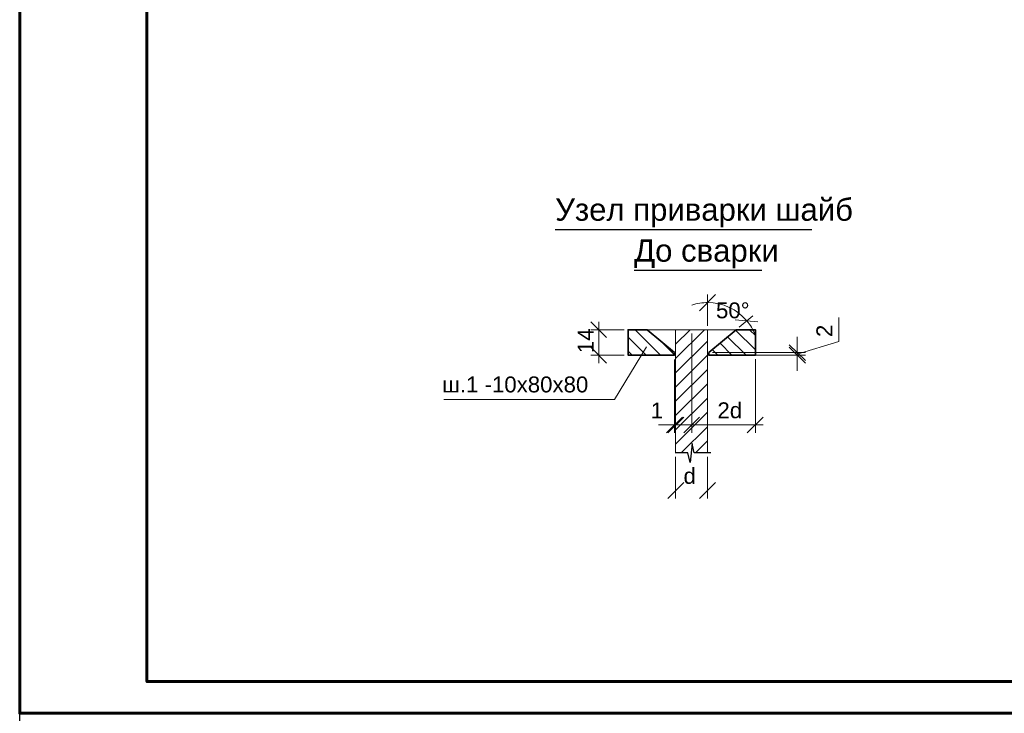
# Model space of a CAD drawing. Header units: millimetres. Extents: x 2063114 to 14983986, y -126020516 to 213791.
# Tile 506 of 656: x 2320392 to 2335869, y -551691 to -540785. Entities that reach past the tile are written whole.
import ezdxf

# ---------------------------------------------------------------- set-up
doc = ezdxf.new("R2010")
doc.units = ezdxf.units.MM
doc.layers.add('007-Extension', color=32, linetype='Continuous', lineweight=15)
doc.layers.add('_print', color=6, linetype='Continuous', lineweight=60, plot=False)
for name, color, linetype in [('PDF _0', 7, 'Continuous'), ('PDF _ар-ра', 7, 'Continuous'), ('PDF _РАЗМЕРЫ КЖ', 7, 'Continuous'), ('PDF _Текст', 7, 'Continuous')]:
    doc.layers.add(name, color=color, linetype=linetype)
doc.styles.get("Standard").update_dxf_attribs({"font": 'arial.ttf'})

# ---------------------------------------------------------------- blocks, each defined once
blk = doc.blocks.new('*U1590')
at = {"color": 0, "ltscale": 25}
blk.add_lwpolyline([(-59400, 42000), (0, 42000), (0, 0), (-59400, 0)], close=True, dxfattribs=at)
at = {"color": 0, "lineweight": 60, "ltscale": 25}
blk.add_lwpolyline([(-57400, 41500), (-500, 41500), (-500, 500), (-57400, 500)], close=True, dxfattribs=at)

msp = doc.modelspace()

# ---------------------------------------------------------------- linework, layer by layer
at = {"layer": '_print', "ltscale": 100}
msp.add_lwpolyline([(2379792.08613, -551691.31434), (2320392.08613, -551691.31434), (2320392.08613, -509691.31434), (2379792.08613, -509691.31434)], close=True, dxfattribs=at)
at = {"layer": 'PDF _0', "lineweight": 25}
for points in [[(2328808.91546, -544081.47306), (2332845.06081, -544081.47306)], [(2330049.63872, -544725.58004), (2332058.82121, -544725.58004)], [(2331253.71716, -547597.54241), (2330995.90171, -547597.54241), (2330964.78605, -547446.40922), (2330933.67039, -547748.67561), (2330893.66455, -547597.54241), (2330693.63532, -547597.54241)]]:
    msp.add_lwpolyline(points, dxfattribs=at)
at = {"layer": 'PDF _0', "lineweight": 13}
for points in [[(2331080.35849, -545361.66013), (2331329.28376, -545108.28977)], [(2329617.92257, -545783.94406), (2329368.9973, -545535.0188)], [(2331996.04786, -545535.0188), (2331640.44034, -545503.90314)], [(2329368.9973, -545935.07726), (2329617.92257, -546184.00252)], [(2332489.45329, -545895.07141), (2332742.82365, -546143.99667)], [(2332742.82365, -546184.00252), (2332489.45329, -545935.07726)], [(2330560.2825, -547281.94074), (2330809.20776, -547033.01547)], [(2330831.43323, -547033.01547), (2330578.06287, -547281.94074)], [(2331080.35849, -547033.01547), (2330831.43323, -547281.94074)], [(2331827.13429, -547281.94074), (2332080.50464, -547033.01547)], [(2330831.43323, -548064.27728), (2330578.06287, -548313.20255)], [(2331080.35849, -548313.20255), (2331329.28376, -548064.27728)]]:
    msp.add_lwpolyline(points, dxfattribs=at)
at = {"layer": 'PDF _ар-ра', "lineweight": 35}
for points in [[(2330684.74513, -546019.53404), (2330253.57101, -545659.48143), (2329955.74971, -545659.48143), (2329955.74971, -546059.53989), (2330684.74513, -546059.53989)], [(2331222.6015, -546019.53404), (2331222.6015, -546059.53989), (2331956.04201, -546059.53989), (2331956.04201, -545659.48143), (2331653.77562, -545659.48143)]]:
    msp.add_lwpolyline(points, close=True, dxfattribs=at)
at = {"layer": 'PDF _РАЗМЕРЫ КЖ', "lineweight": 13}
for points in [[(2331204.82113, -545597.25011), (2331204.82113, -545108.28977)], [(2329493.45994, -545535.0188), (2329493.45994, -546184.00252)], [(2331702.67165, -545619.47558), (2331916.03617, -545441.67182)], [(2332613.91592, -546041.75951), (2333267.34474, -545846.17538), (2333267.34474, -545468.34239)], [(2329893.5184, -545659.48143), (2329368.9973, -545659.48143)], [(2330466.93552, -546059.53989), (2330066.87706, -545659.48143)], [(2331653.77562, -545659.48143), (2330253.57101, -545659.48143)], [(2330702.5255, -545663.92652), (2330706.9706, -545659.48143)], [(2330702.5255, -545886.18122), (2330929.2253, -545659.48143)], [(2330702.5255, -546112.88102), (2331155.92509, -545659.48143)], [(2330702.5255, -545659.48143), (2330702.5255, -547597.54241), (2330893.66455, -547597.54241)], [(2330955.89586, -545721.71274), (2330955.89586, -547281.94074)], [(2331204.82113, -545659.48143), (2331204.82113, -547597.54241), (2330995.90171, -547597.54241)], [(2331956.04201, -545975.0831), (2331644.88543, -545668.37162)], [(2331956.04201, -545752.8284), (2331862.69504, -545659.48143)], [(2330240.23573, -546059.53989), (2329955.74971, -545775.05387)], [(2330684.74513, -546055.09479), (2330471.38062, -545841.73028)], [(2330702.5255, -546335.13572), (2331204.82113, -545837.28519)], [(2331587.09921, -546059.53989), (2331400.40526, -545872.84594)], [(2331813.799, -546059.53989), (2331520.4228, -545770.60878)], [(2332613.91592, -546019.53404), (2332613.91592, -545770.60878)], [(2327057.54842, -546757.41965), (2329742.3852, -546757.41965), (2330244.68082, -545930.63216)], [(2330017.98103, -546059.53989), (2329955.74971, -545997.30857)], [(2331364.84451, -546059.53989), (2331280.38772, -545975.0831)], [(2331284.83282, -546019.53404), (2332742.82365, -546019.53404)], [(2332613.91592, -546019.53404), (2332613.91592, -546059.53989), (2332613.91592, -546019.53404)], [(2329893.5184, -546059.53989), (2329368.9973, -546059.53989)], [(2330684.74513, -546059.53989), (2330702.5255, -546059.53989)], [(2330684.74513, -546126.2163), (2330684.74513, -547281.94074)], [(2330702.5255, -546561.83551), (2331204.82113, -546059.53989), (2331222.6015, -546059.53989)], [(2330702.5255, -546126.2163), (2330702.5255, -547281.94074)], [(2331284.83282, -546059.53989), (2332742.82365, -546059.53989)], [(2331956.04201, -546121.7712), (2331956.04201, -547281.94074)], [(2332613.91592, -546059.53989), (2332613.91592, -546308.46515)], [(2330702.5255, -546784.09021), (2331204.82113, -546286.23968)], [(2330702.5255, -547010.79), (2331204.82113, -546508.49438)], [(2330702.5255, -547233.0447), (2331204.82113, -546735.19418)], [(2330702.5255, -547459.7445), (2331204.82113, -546957.44888)], [(2330435.81986, -547157.47811), (2330684.74513, -547157.47811), (2330702.5255, -547157.47811), (2330955.89586, -547157.47811)], [(2330791.42738, -547597.54241), (2331204.82113, -547184.14867)], [(2330831.43323, -547157.47811), (2332080.50464, -547157.47811)], [(2331013.68208, -547597.54241), (2331204.82113, -547406.40337)], [(2330702.5255, -547659.77373), (2330702.5255, -548313.20255)], [(2331204.82113, -547659.77373), (2331204.82113, -548313.20255)]]:
    msp.add_lwpolyline(points, dxfattribs=at)
msp.add_lwpolyline([(2331950.58406, -545733.60168, 0.0783928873), (2331821.66037, -545519.34491, 0.2216890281), (2331207.04367, -545232.7524, 0.0783931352), (2330960.04376, -545271.71801)], format="xyb", dxfattribs=at)

# ---------------------------------------------------------------- block references
for p in [(2379792.08613, -551691.31434), (2379792.08613, -593691.31434)]:
    msp.add_blockref('*U1590', p)

# ---------------------------------------------------------------- texts
at = {"char_height": 350, "attachment_point": 7}
for s, insert in [('Узел приварки шайб', (2328808.91546, -544051.40757)), ('До сварки', (2330049.63872, -544695.51455))]:
    msp.add_mtext(s, dxfattribs=dict(at, insert=insert))
at = {"layer": '007-Extension', "color": 0, "char_height": 250, "attachment_point": 7}
for s, insert in [('ш.1 -10х80х80', (2327030.87786, -546648.70356)), ('1', (2330311.35723, -547055.24094)), ('2d', (2331360.39942, -547055.24094)), ('d', (2330826.98814, -548086.50275))]:
    msp.add_mtext(s, dxfattribs=dict(at, insert=insert))
at = {"layer": 'PDF _Текст', "insert": (2331337.3675, -545483.47844), "char_height": 249.982884, "attachment_point": 7}
msp.add_mtext('50°', dxfattribs=at)
at = {"layer": 'PDF _Текст', "attachment_point": 7, "rotation": 90}
for s, insert, char_height in [('14', (2329413.44824, -546028.42423), 249.982884), ('2', (2333165.10758, -545775.05387), 249.98288)]:
    msp.add_mtext(s, dxfattribs=dict(at, insert=insert, char_height=char_height))

doc.saveas('drawing.dxf')
